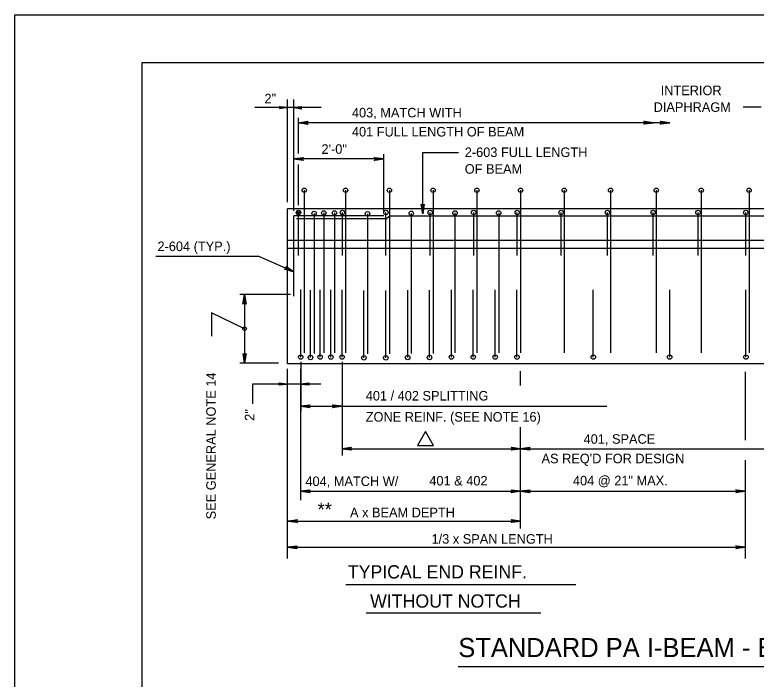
# Model space of a CAD drawing. Extents: x 637933 to 640019, y 298854 to 300042.
# Drawn here: x 637983.9 to 638217.1, y 299833.4 to 300042.1 of the extents above; entities that cross this region are included whole.
import ezdxf

# ---------------------------------------------------------------- set-up
doc = ezdxf.new("R2010")
doc.units = 0
doc.layers.add('1', color=7, linetype='Continuous')
doc.layers.add('PLT-BNDY', color=7, linetype='Continuous')

msp = doc.modelspace()

# ---------------------------------------------------------------- linework, layer by layer
at = {"layer": '1'}
for p, q in [((638023.93, 299463.12), (638023.93, 300027.12)), ((638023.93, 300027.12), (638809.94, 300027.12)), ((638069.71, 299983.31), (638069.71, 300015.5)), ((638071.71, 299982.37), (638071.71, 300015.5)), ((638080.23, 300013), (638059.41, 300013)), ((638212.91, 300013.17), (638218.62, 300013.17)), ((638073.13, 299998.59), (638073.13, 300009.75)), ((638189.64, 300008.2), (638073.13, 300008.2)), ((638071.71, 299980.52), (638071.71, 299998.33)), ((638099.97, 299980.52), (638099.97, 299998.33)), ((638112.2, 299979.61), (638112.2, 299998.83)), ((638112.2, 299998.83), (638123.47, 299998.83)), ((638099.97, 299996.83), (638071.71, 299996.83)), ((638073.13, 299982.35), (638073.13, 299995.06)), ((638074.96, 299987.01), (638074.96, 299935.89)), ((638087.96, 299987.01), (638087.96, 299935.89)), ((638101.72, 299987.01), (638101.72, 299935.64)), ((638101.72, 299987.01), (638101.72, 299935.64)), ((638115.47, 299987.01), (638115.47, 299935.76)), ((638129.22, 299987.01), (638129.22, 299935.89)), ((638142.97, 299987.01), (638142.97, 299935.89)), ((638156.72, 299987.01), (638156.72, 299935.89)), ((638171.29, 299987.01), (638171.29, 299935.89)), ((638185.65, 299987.01), (638185.65, 299935.89)), ((638199.78, 299987.01), (638199.78, 299935.89)), ((638214.8, 299987.01), (638214.8, 299935.89)), ((638069.71, 299932.48), (638069.71, 299981.12)), ((638285.53, 299981.12), (638069.71, 299981.12)), ((638071.71, 299953.77), (638071.71, 299979.02)), ((638099.97, 299979.02), (638071.71, 299979.02)), ((638073.13, 299966.52), (638073.13, 299980)), ((638073.13, 299980), (638073.13, 299980)), ((638073.13, 299980), (638073.13, 299980)), ((638073.13, 299980), (638073.13, 299980)), ((638073.13, 299980), (638073.13, 299980)), ((638074.96, 299979.87), (638074.96, 299979.87)), ((638074.96, 299979.87), (638074.96, 299979.87)), ((638074.96, 299979.87), (638074.96, 299979.87)), ((638074.96, 299979.87), (638074.96, 299979.87)), ((638078.04, 299979.73), (638078.04, 299935.75)), ((638081.09, 299979.87), (638081.09, 299979.87)), ((638081.09, 299979.87), (638081.09, 299979.87)), ((638081.09, 299979.87), (638081.09, 299979.87)), ((638081.09, 299979.87), (638081.09, 299979.87)), ((638081.09, 299979.87), (638081.09, 299935.89)), ((638084.43, 299979.87), (638084.43, 299935.88)), ((638086.94, 299966.52), (638086.94, 299980)), ((638087.96, 299979.87), (638087.96, 299979.87)), ((638087.96, 299979.87), (638087.96, 299979.87)), ((638087.96, 299979.87), (638087.96, 299979.87)), ((638087.96, 299979.87), (638087.96, 299979.87)), ((638094.84, 299979.62), (638094.84, 299979.62)), ((638094.84, 299979.62), (638094.84, 299979.62)), ((638094.84, 299979.62), (638094.84, 299979.62)), ((638094.84, 299979.62), (638094.84, 299979.62)), ((638094.84, 299979.62), (638094.84, 299935.64)), ((638100.63, 299966.52), (638100.63, 299980)), ((638101.97, 299979.02), (638100.84, 299978.02)), ((638101.72, 299979.62), (638101.72, 299979.62)), ((638101.72, 299979.62), (638101.72, 299979.62)), ((638101.72, 299979.62), (638101.72, 299979.62)), ((638101.72, 299979.62), (638101.72, 299979.62)), ((638101.97, 299979.02), (638285.4, 299979.02)), ((638108.59, 299979.75), (638108.59, 299979.75)), ((638108.59, 299979.75), (638108.59, 299979.75)), ((638108.59, 299979.75), (638108.59, 299979.75)), ((638108.59, 299979.75), (638108.59, 299979.75)), ((638108.59, 299979.75), (638108.59, 299935.76)), ((638114.54, 299966.52), (638114.54, 299980)), ((638115.47, 299979.75), (638115.47, 299979.75)), ((638115.47, 299979.75), (638115.47, 299979.75)), ((638115.47, 299979.75), (638115.47, 299979.75)), ((638115.47, 299979.75), (638115.47, 299979.75)), ((638122.34, 299979.87), (638122.34, 299979.87)), ((638122.34, 299979.87), (638122.34, 299979.87)), ((638122.34, 299979.87), (638122.34, 299979.87)), ((638122.34, 299979.87), (638122.34, 299979.87)), ((638122.34, 299979.87), (638122.34, 299935.89)), ((638128.23, 299966.52), (638128.23, 299980)), ((638129.22, 299979.87), (638129.22, 299979.87)), ((638129.22, 299979.87), (638129.22, 299979.87)), ((638129.22, 299979.87), (638129.22, 299979.87)), ((638129.22, 299979.87), (638129.22, 299979.87)), ((638136.09, 299979.87), (638136.09, 299979.87)), ((638136.09, 299979.87), (638136.09, 299979.87)), ((638136.09, 299979.87), (638136.09, 299979.87)), ((638136.09, 299979.87), (638136.09, 299979.87)), ((638136.09, 299979.87), (638136.09, 299935.89)), ((638141.93, 299966.52), (638141.93, 299980)), ((638142.97, 299979.87), (638142.97, 299979.87)), ((638142.97, 299979.87), (638142.97, 299979.87)), ((638142.97, 299979.87), (638142.97, 299979.87)), ((638142.97, 299979.87), (638142.97, 299979.87)), ((638155.7, 299966.52), (638155.7, 299980)), ((638156.72, 299979.87), (638156.72, 299979.87)), ((638156.72, 299979.87), (638156.72, 299979.87)), ((638156.72, 299979.87), (638156.72, 299979.87)), ((638156.72, 299979.87), (638156.72, 299979.87)), ((638170.27, 299966.52), (638170.27, 299980)), ((638171.29, 299979.87), (638171.29, 299979.87)), ((638171.29, 299979.87), (638171.29, 299979.87)), ((638171.29, 299979.87), (638171.29, 299979.87)), ((638171.29, 299979.87), (638171.29, 299979.87)), ((638184.63, 299966.52), (638184.63, 299980)), ((638185.65, 299979.87), (638185.65, 299979.87)), ((638185.65, 299979.87), (638185.65, 299979.87)), ((638185.65, 299979.87), (638185.65, 299979.87)), ((638185.65, 299979.87), (638185.65, 299979.87)), ((638198.76, 299966.52), (638198.76, 299980)), ((638199.78, 299979.87), (638199.78, 299979.87)), ((638199.78, 299979.87), (638199.78, 299979.87)), ((638199.78, 299979.87), (638199.78, 299979.87)), ((638199.78, 299979.87), (638199.78, 299979.87)), ((638213.78, 299966.52), (638213.78, 299980)), ((638214.8, 299979.87), (638214.8, 299979.87)), ((638214.8, 299979.87), (638214.8, 299979.87)), ((638214.8, 299979.87), (638214.8, 299979.87)), ((638214.8, 299979.87), (638214.8, 299979.87)), ((638100.84, 299978.02), (638072.46, 299978.02)), ((638073.13, 299976.37), (638073.13, 299976.37)), ((638073.13, 299976.37), (638073.13, 299976.37)), ((638073.13, 299976.37), (638073.13, 299976.37)), ((638073.13, 299976.37), (638073.13, 299976.37)), ((638284.5, 299971.19), (638069.71, 299971.19)), ((638284.5, 299968.75), (638069.71, 299968.75)), ((638028.26, 299966.34), (638060.5, 299966.34)), ((638071.71, 299961.42), (638060.5, 299966.34)), ((638073.84, 299934.6), (638073.84, 299955.85)), ((638079.96, 299934.6), (638079.96, 299955.73)), ((638083.3, 299934.6), (638083.3, 299955.72)), ((638086.84, 299934.6), (638086.84, 299955.73)), ((638121.22, 299934.6), (638121.22, 299955.73)), ((638128.09, 299934.6), (638128.09, 299955.73)), ((638134.97, 299934.6), (638134.97, 299955.73)), ((638141.84, 299934.6), (638141.84, 299955.73)), ((638165.84, 299934.6), (638165.84, 299955.73)), ((638189.85, 299934.6), (638189.85, 299955.73)), ((638213.85, 299934.6), (638213.85, 299955.73)), ((638070.65, 299954.25), (638054.72, 299954.25)), ((638056.17, 299954.25), (638056.17, 299932.68)), ((638076.91, 299934.46), (638076.91, 299955.59)), ((638093.71, 299934.35), (638093.71, 299955.48)), ((638100.59, 299934.35), (638100.59, 299955.48)), ((638107.47, 299934.48), (638107.47, 299955.6)), ((638114.34, 299934.48), (638114.34, 299955.6)), ((638045.75, 299948.48), (638045.75, 299941.13)), ((638056.17, 299943.47), (638045.75, 299948.48)), ((638066.87, 299932.68), (638054.72, 299932.68)), ((638281.83, 299932.48), (638069.71, 299932.48)), ((638073.84, 299933.1), (638073.84, 299917.64)), ((638086.84, 299933.1), (638086.84, 299903.72)), ((638069.71, 299871.27), (638069.71, 299930.85)), ((638073.84, 299889.59), (638073.84, 299930.85)), ((638142.98, 299925.68), (638142.98, 299930.2)), ((638213.7, 299908.46), (638213.7, 299929.96)), ((638069.46, 299926.13), (638058.67, 299926.13)), ((638058.67, 299926.13), (638058.67, 299919.89)), ((638073.84, 299926.13), (638069.46, 299926.13)), ((638080.13, 299926.13), (638073.84, 299926.13)), ((638073.84, 299919.14), (638170.08, 299919.14)), ((638142.98, 299880.79), (638142.98, 299912.61)), ((638086.84, 299905.82), (638142.98, 299905.82)), ((638142.98, 299905.82), (638234.15, 299905.82)), ((638213.7, 299871.27), (638213.7, 299902.21)), ((638213.7, 299880.04), (638213.7, 299897.59)), ((638073.84, 299892.45), (638213.7, 299892.45)), ((638069.71, 299883.07), (638142.98, 299883.07)), ((638069.71, 299874.86), (638213.7, 299874.86)), ((638160.38, 299863.05), (638088.07, 299863.05)), ((638149.3, 299854.18), (638094.46, 299854.18)), ((638302.47, 299837.29), (638123.33, 299837.29))]:
    msp.add_line(p, q, dxfattribs=at)
for points in [[(638067.34, 300013.25), (638067.46, 300013.12), (638069.71, 300013), (638067.34, 300013.25), (638067.21, 300013.37), (638069.71, 300013), (638067.46, 300012.87), (638067.34, 300012.75), (638069.71, 300013), (638067.21, 300012.62), (638067.34, 300012.75)], [(638074.09, 300012.62), (638073.96, 300012.87), (638071.71, 300013), (638074.09, 300012.62), (638074.21, 300012.62), (638071.71, 300013), (638073.96, 300013.12), (638074.09, 300013.25), (638071.71, 300013), (638074.21, 300013.37), (638074.09, 300013.25)], [(638075.95, 300007.84), (638075.84, 300008.04), (638073.09, 300008.2), (638075.95, 300007.84), (638076.09, 300007.71), (638073.09, 300008.2), (638075.84, 300008.33), (638075.94, 300008.54), (638073.09, 300008.2), (638076.09, 300008.67), (638075.94, 300008.54)], [(638181.89, 300008.56), (638181.99, 300008.35), (638184.74, 300008.2), (638181.89, 300008.56), (638181.74, 300008.68), (638184.74, 300008.2), (638181.99, 300008.06), (638181.89, 300007.86), (638184.74, 300008.2), (638181.74, 300007.72), (638181.89, 300007.86)], [(638187.01, 300008.56), (638187.12, 300008.35), (638189.87, 300008.2), (638187.01, 300008.56), (638186.87, 300008.68), (638189.87, 300008.2), (638187.12, 300008.06), (638187.02, 300007.86), (638189.87, 300008.2), (638186.87, 300007.72), (638187.02, 300007.86)], [(638074.57, 299996.47), (638074.46, 299996.67), (638071.71, 299996.83), (638074.57, 299996.47), (638074.71, 299996.34), (638071.71, 299996.83), (638074.46, 299996.96), (638074.56, 299997.17), (638071.71, 299996.83), (638074.71, 299997.3), (638074.56, 299997.17)], [(638097.11, 299997.18), (638097.22, 299996.98), (638099.97, 299996.83), (638097.11, 299997.18), (638096.97, 299997.31), (638099.97, 299996.83), (638097.22, 299996.69), (638097.12, 299996.49), (638099.97, 299996.83), (638096.97, 299996.35), (638097.12, 299996.49)], [(638112.56, 299982.46), (638112.36, 299982.36), (638112.2, 299979.61), (638112.56, 299982.46), (638112.69, 299982.61), (638112.2, 299979.61), (638112.07, 299982.36), (638111.87, 299982.46), (638112.2, 299979.61), (638111.73, 299982.61), (638111.87, 299982.46)], [(638069.25, 299962.9), (638069.26, 299962.67), (638071.71, 299961.42), (638069.25, 299962.9), (638069.16, 299963.07), (638071.71, 299961.42), (638069.15, 299962.4), (638068.97, 299962.25), (638071.71, 299961.42), (638068.78, 299962.19), (638068.97, 299962.25)], [(638055.81, 299951.39), (638056.01, 299951.5), (638056.17, 299954.25), (638055.81, 299951.39), (638055.68, 299951.25), (638056.17, 299954.25), (638056.3, 299951.5), (638056.51, 299951.4), (638056.17, 299954.25), (638056.64, 299951.25), (638056.51, 299951.4)], [(638056.53, 299935.54), (638056.32, 299935.43), (638056.17, 299932.68), (638056.53, 299935.54), (638056.65, 299935.68), (638056.17, 299932.68), (638056.03, 299935.43), (638055.83, 299935.53), (638056.17, 299932.68), (638055.69, 299935.68), (638055.83, 299935.53)], [(638067.09, 299926.38), (638067.21, 299926.26), (638069.46, 299926.13), (638067.09, 299926.38), (638066.96, 299926.51), (638069.46, 299926.13), (638067.21, 299926.01), (638067.09, 299925.88), (638069.46, 299926.13), (638066.96, 299925.76), (638067.09, 299925.88)], [(638076.34, 299925.88), (638076.21, 299926.01), (638073.84, 299926.13), (638076.34, 299925.88), (638076.46, 299925.76), (638073.84, 299926.13), (638076.21, 299926.26), (638076.34, 299926.38), (638073.84, 299926.13), (638076.46, 299926.51), (638076.34, 299926.38)], [(638076.69, 299918.79), (638076.59, 299918.99), (638073.84, 299919.14), (638076.69, 299918.79), (638076.84, 299918.66), (638073.84, 299919.14), (638076.59, 299919.28), (638076.69, 299919.48), (638073.84, 299919.14), (638076.84, 299919.62), (638076.69, 299919.48)], [(638083.99, 299919.5), (638084.09, 299919.3), (638086.84, 299919.14), (638083.99, 299919.5), (638083.84, 299919.63), (638086.84, 299919.14), (638084.09, 299919.01), (638083.99, 299918.81), (638086.84, 299919.14), (638083.84, 299918.67), (638083.99, 299918.81)], [(638089.69, 299905.46), (638089.59, 299905.66), (638086.84, 299905.82), (638089.69, 299905.46), (638089.84, 299905.33), (638086.84, 299905.82), (638089.59, 299905.95), (638089.69, 299906.16), (638086.84, 299905.82), (638089.84, 299906.29), (638089.69, 299906.16)], [(638140.13, 299906.17), (638140.24, 299905.97), (638142.98, 299905.82), (638140.13, 299906.17), (638139.98, 299906.3), (638142.98, 299905.82), (638140.24, 299905.68), (638140.14, 299905.48), (638142.98, 299905.82), (638139.98, 299905.34), (638140.14, 299905.48)], [(638145.84, 299905.46), (638145.73, 299905.66), (638142.98, 299905.82), (638145.84, 299905.46), (638145.98, 299905.33), (638142.98, 299905.82), (638145.73, 299905.95), (638145.83, 299906.16), (638142.98, 299905.82), (638145.98, 299906.29), (638145.83, 299906.16)], [(638076.69, 299892.09), (638076.59, 299892.3), (638073.84, 299892.45), (638076.69, 299892.09), (638076.84, 299891.97), (638073.84, 299892.45), (638076.59, 299892.58), (638076.69, 299892.79), (638073.84, 299892.45), (638076.84, 299892.93), (638076.69, 299892.79)], [(638140.13, 299892.81), (638140.24, 299892.6), (638142.98, 299892.45), (638140.13, 299892.81), (638139.98, 299892.93), (638142.98, 299892.45), (638140.24, 299892.31), (638140.14, 299892.11), (638142.98, 299892.45), (638139.98, 299891.97), (638140.14, 299892.11)], [(638145.84, 299892.09), (638145.73, 299892.3), (638142.98, 299892.45), (638145.84, 299892.09), (638145.98, 299891.97), (638142.98, 299892.45), (638145.73, 299892.58), (638145.83, 299892.79), (638142.98, 299892.45), (638145.98, 299892.93), (638145.83, 299892.79)], [(638210.85, 299892.81), (638210.95, 299892.6), (638213.7, 299892.45), (638210.85, 299892.81), (638210.7, 299892.93), (638213.7, 299892.45), (638210.95, 299892.31), (638210.85, 299892.11), (638213.7, 299892.45), (638210.7, 299891.97), (638210.85, 299892.11)], [(638072.65, 299882.71), (638072.54, 299882.91), (638069.79, 299883.07), (638072.65, 299882.71), (638072.79, 299882.58), (638069.79, 299883.07), (638072.54, 299883.2), (638072.64, 299883.4), (638069.79, 299883.07), (638072.79, 299883.54), (638072.64, 299883.4)], [(638140.13, 299883.42), (638140.24, 299883.22), (638142.98, 299883.07), (638140.13, 299883.42), (638139.98, 299883.55), (638142.98, 299883.07), (638140.24, 299882.93), (638140.14, 299882.73), (638142.98, 299883.07), (638139.98, 299882.59), (638140.14, 299882.73)], [(638072.57, 299874.5), (638072.46, 299874.71), (638069.71, 299874.86), (638072.57, 299874.5), (638072.71, 299874.38), (638069.71, 299874.86), (638072.46, 299874.99), (638072.56, 299875.2), (638069.71, 299874.86), (638072.71, 299875.34), (638072.56, 299875.2)], [(638210.85, 299875.22), (638210.95, 299875.01), (638213.7, 299874.86), (638210.85, 299875.22), (638210.7, 299875.34), (638213.7, 299874.86), (638210.95, 299874.72), (638210.85, 299874.52), (638213.7, 299874.86), (638210.7, 299874.38), (638210.85, 299874.52)]]:
    msp.add_lwpolyline(points, dxfattribs=at)
msp.add_lwpolyline([(638113.05, 299911.23), (638110.55, 299906.79), (638115.55, 299906.79)], close=True, dxfattribs=at)
for centre, radius in [((638074.96, 299987.01), 0.683), ((638087.96, 299987.01), 0.683), ((638101.72, 299987.01), 0.683), ((638115.47, 299987.01), 0.683), ((638129.22, 299987.01), 0.683), ((638142.97, 299987.01), 0.683), ((638156.72, 299987.01), 0.683), ((638171.29, 299987.01), 0.683), ((638185.65, 299987.01), 0.683), ((638199.78, 299987.01), 0.683), ((638214.8, 299987.01), 0.683), ((638073.13, 299980), 0.7), ((638073.13, 299980), 0.3), ((638078.04, 299979.73), 0.7), ((638081.09, 299979.87), 0.7), ((638084.43, 299979.87), 0.7), ((638086.94, 299980), 0.7), ((638094.84, 299979.62), 0.7), ((638100.63, 299980), 0.7), ((638108.59, 299979.75), 0.7), ((638114.54, 299980), 0.7), ((638122.34, 299979.87), 0.7), ((638128.23, 299980), 0.7), ((638136.09, 299979.87), 0.7), ((638141.93, 299980), 0.7), ((638155.7, 299980), 0.7), ((638170.27, 299980), 0.7), ((638184.63, 299980), 0.7), ((638198.76, 299980), 0.7), ((638213.78, 299980), 0.7), ((638056.17, 299943.49), 0.575), ((638073.84, 299934.6), 0.7), ((638076.91, 299934.46), 0.7), ((638079.96, 299934.6), 0.7), ((638083.3, 299934.6), 0.7), ((638086.84, 299934.6), 0.7), ((638093.71, 299934.35), 0.7), ((638100.59, 299934.35), 0.7), ((638107.47, 299934.48), 0.7), ((638114.34, 299934.48), 0.7), ((638121.22, 299934.6), 0.7), ((638128.09, 299934.6), 0.7), ((638134.97, 299934.6), 0.7), ((638141.84, 299934.6), 0.7), ((638165.84, 299934.6), 0.7), ((638189.85, 299934.6), 0.7), ((638213.85, 299934.6), 0.7)]:
    msp.add_circle(centre, radius, dxfattribs=at)
at = {"layer": 'PLT-BNDY'}
msp.add_lwpolyline([(637983.93, 300042.12), (638824.93, 300042.12), (638824.93, 299448.12), (637983.93, 299448.12)], close=True, dxfattribs=at)

# ---------------------------------------------------------------- texts
at = {"layer": '1'}
for s, height, p in [('  INTERIOR', 3, (638184.8, 300016.88)), ('2"', 3, (638062.44, 300014.32)), ('DIAPHRAGM', 3, (638184.8, 300011.63)), ('403, MATCH WITH', 3, (638089.94, 300009.9)), ('401 FULL LENGTH OF BEAM', 3, (638089.94, 300003.9)), ('2\'-0"', 3, (638080.36, 299998.45)), ('2-603 FULL LENGTH', 3, (638125.42, 299997.45)), ('OF BEAM', 3, (638125.42, 299992.2)), ('2-604 (TYP.)', 3, (638028.79, 299967.89)), ('401 / 402 SPLITTING', 3, (638094.28, 299920.95)), ('ZONE REINF. (SEE NOTE 16)', 3, (638094.28, 299914.31)), ('401, SPACE', 3, (638162.79, 299907.36)), ("AS REQ'D FOR DESIGN", 3, (638149.56, 299901.23)), ('404 @ 21" MAX.', 3, (638159.44, 299894.29)), ('404, MATCH W/', 3, (638075.32, 299894.09)), ('401 & 402', 3, (638114.28, 299894.25)), ('**', 4.32, (638079.13, 299884.58)), ('A x BEAM DEPTH', 3, (638089.34, 299884.26)), ('1/3 x SPAN LENGTH', 3, (638114.97, 299875.96)), ('TYPICAL END REINF.', 4.1665, (638088.64, 299865.03)), ('WITHOUT NOTCH', 4.1665, (638095.65, 299855.87)), ('STANDARD PA I-BEAM - ELEVATION', 6, (638123.38, 299840.34))]:
    msp.add_text(s, height=height, dxfattribs=at).set_placement(p)
for s, p in [('SEE GENERAL NOTE 14', (638047.13, 299883.6)), ('2"', (638059.26, 299914.57))]:
    msp.add_text(s, height=3, rotation=90, dxfattribs=at).set_placement(p)

doc.saveas('drawing.dxf')
